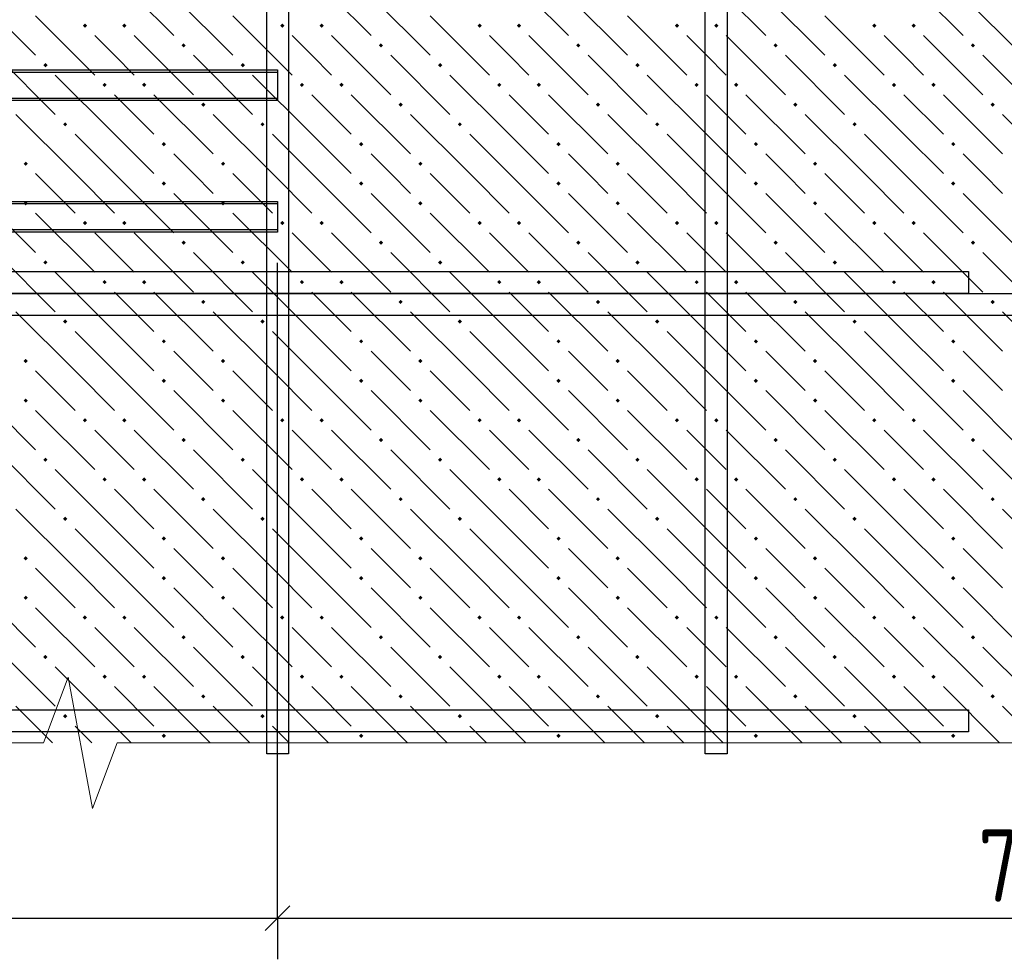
# Model space of a CAD drawing. Header units: millimetres. Extents: x 40580 to 1168286, y -220995 to 81020.
# Tile 286 of 419: x 728626 to 731620, y -98098 to -95240. Entities that reach past the tile are written whole.
import ezdxf

# ---------------------------------------------------------------- set-up
doc = ezdxf.new("R2010")
doc.units = ezdxf.units.MM
for name, color, linetype, lineweight in [('Standard', 7, 'Continuous', 25), ('ЖБ Перекрытие верхний уровень', 7, 'Continuous', 35), ('Примечания', 7, 'Continuous', 13), ('Ребро вкладыша арматура S1', 52, 'Continuous', 25), ('Фоновоя арматура Х1', 52, 'Continuous', 25)]:
    doc.layers.add(name, color=color, linetype=linetype, lineweight=lineweight)
doc.styles.add('GOST 2.304-81', font='txt')

msp = doc.modelspace()

# ---------------------------------------------------------------- hatches: boundary and pattern name
at = {"layer": 'ЖБ Перекрытие верхний уровень', "linetype": 'Continuous', "lineweight": -3, "transparency": 33554687}
for points in [[(728818.1, -95258.5), (728824.6, -95252), (728831.1, -95258.5), (728824.6, -95265)], [(728938.1, -95258.5), (728944.6, -95252), (728951.1, -95258.5), (728944.6, -95265)], [(729418.1, -95258.5), (729424.6, -95252), (729431.1, -95258.5), (729424.6, -95265)], [(729538.1, -95258.5), (729544.6, -95252), (729551.1, -95258.5), (729544.6, -95265)], [(730018.1, -95258.5), (730024.6, -95252), (730031.1, -95258.5), (730024.6, -95265)], [(730138.1, -95258.5), (730144.6, -95252), (730151.1, -95258.5), (730144.6, -95265)], [(730618.1, -95258.5), (730624.6, -95252), (730631.1, -95258.5), (730624.6, -95265)], [(730738.1, -95258.5), (730744.6, -95252), (730751.1, -95258.5), (730744.6, -95265)], [(731218.1, -95258.5), (731224.6, -95252), (731231.1, -95258.5), (731224.6, -95265)], [(731338.1, -95258.5), (731344.6, -95252), (731351.1, -95258.5), (731344.6, -95265)], [(729118.1, -95318.5), (729124.6, -95312), (729131.1, -95318.5), (729124.6, -95325)], [(729718.1, -95318.5), (729724.6, -95312), (729731.1, -95318.5), (729724.6, -95325)], [(730318.1, -95318.5), (730324.6, -95312), (730331.1, -95318.5), (730324.6, -95325)], [(730918.1, -95318.5), (730924.6, -95312), (730931.1, -95318.5), (730924.6, -95325)], [(731518.1, -95318.5), (731524.6, -95312), (731531.1, -95318.5), (731524.6, -95325)], [(728698.1, -95378.5), (728704.6, -95372), (728711.1, -95378.5), (728704.6, -95385)], [(729298.1, -95378.5), (729304.6, -95372), (729311.1, -95378.5), (729304.6, -95385)], [(729898.1, -95378.5), (729904.6, -95372), (729911.1, -95378.5), (729904.6, -95385)], [(730498.1, -95378.5), (730504.6, -95372), (730511.1, -95378.5), (730504.6, -95385)], [(731098.1, -95378.5), (731104.6, -95372), (731111.1, -95378.5), (731104.6, -95385)], [(728878.1, -95438.5), (728884.6, -95432), (728891.1, -95438.5), (728884.6, -95445)], [(728998.1, -95438.5), (729004.6, -95432), (729011.1, -95438.5), (729004.6, -95445)], [(729478.1, -95438.5), (729484.6, -95432), (729491.1, -95438.5), (729484.6, -95445)], [(729598.1, -95438.5), (729604.6, -95432), (729611.1, -95438.5), (729604.6, -95445)], [(730078.1, -95438.5), (730084.6, -95432), (730091.1, -95438.5), (730084.6, -95445)], [(730198.1, -95438.5), (730204.6, -95432), (730211.1, -95438.5), (730204.6, -95445)], [(730678.1, -95438.5), (730684.6, -95432), (730691.1, -95438.5), (730684.6, -95445)], [(730798.1, -95438.5), (730804.6, -95432), (730811.1, -95438.5), (730804.6, -95445)], [(731278.1, -95438.5), (731284.6, -95432), (731291.1, -95438.5), (731284.6, -95445)], [(731398.1, -95438.5), (731404.6, -95432), (731411.1, -95438.5), (731404.6, -95445)], [(729178.1, -95498.5), (729184.6, -95492), (729191.1, -95498.5), (729184.6, -95505)], [(729778.1, -95498.5), (729784.6, -95492), (729791.1, -95498.5), (729784.6, -95505)], [(730378.1, -95498.5), (730384.6, -95492), (730391.1, -95498.5), (730384.6, -95505)], [(730978.1, -95498.5), (730984.6, -95492), (730991.1, -95498.5), (730984.6, -95505)], [(731578.1, -95498.5), (731584.6, -95492), (731591.1, -95498.5), (731584.6, -95505)], [(728758.1, -95558.5), (728764.6, -95552), (728771.1, -95558.5), (728764.6, -95565)], [(729358.1, -95558.5), (729364.6, -95552), (729371.1, -95558.5), (729364.6, -95565)], [(729958.1, -95558.5), (729964.6, -95552), (729971.1, -95558.5), (729964.6, -95565)], [(730558.1, -95558.5), (730564.6, -95552), (730571.1, -95558.5), (730564.6, -95565)], [(731158.1, -95558.5), (731164.6, -95552), (731171.1, -95558.5), (731164.6, -95565)], [(729058.1, -95618.5), (729064.6, -95612), (729071.1, -95618.5), (729064.6, -95625)], [(729658.1, -95618.5), (729664.6, -95612), (729671.1, -95618.5), (729664.6, -95625)], [(730258.1, -95618.5), (730264.6, -95612), (730271.1, -95618.5), (730264.6, -95625)], [(730858.1, -95618.5), (730864.6, -95612), (730871.1, -95618.5), (730864.6, -95625)], [(731458.1, -95618.5), (731464.6, -95612), (731471.1, -95618.5), (731464.6, -95625)], [(728638.1, -95678.5), (728644.6, -95672), (728651.1, -95678.5), (728644.6, -95685)], [(729238.1, -95678.5), (729244.6, -95672), (729251.1, -95678.5), (729244.6, -95685)], [(729838.1, -95678.5), (729844.6, -95672), (729851.1, -95678.5), (729844.6, -95685)], [(730438.1, -95678.5), (730444.6, -95672), (730451.1, -95678.5), (730444.6, -95685)], [(731038.1, -95678.5), (731044.6, -95672), (731051.1, -95678.5), (731044.6, -95685)], [(729058.1, -95738.5), (729064.6, -95732), (729071.1, -95738.5), (729064.6, -95745)], [(729658.1, -95738.5), (729664.6, -95732), (729671.1, -95738.5), (729664.6, -95745)], [(730258.1, -95738.5), (730264.6, -95732), (730271.1, -95738.5), (730264.6, -95745)], [(730858.1, -95738.5), (730864.6, -95732), (730871.1, -95738.5), (730864.6, -95745)], [(731458.1, -95738.5), (731464.6, -95732), (731471.1, -95738.5), (731464.6, -95745)], [(728638.1, -95798.5), (728644.6, -95792), (728651.1, -95798.5), (728644.6, -95805)], [(729238.1, -95798.5), (729244.6, -95792), (729251.1, -95798.5), (729244.6, -95805)], [(729838.1, -95798.5), (729844.6, -95792), (729851.1, -95798.5), (729844.6, -95805)], [(730438.1, -95798.5), (730444.6, -95792), (730451.1, -95798.5), (730444.6, -95805)], [(731038.1, -95798.5), (731044.6, -95792), (731051.1, -95798.5), (731044.6, -95805)], [(728818.1, -95858.5), (728824.6, -95852), (728831.1, -95858.5), (728824.6, -95865)], [(728938.1, -95858.5), (728944.6, -95852), (728951.1, -95858.5), (728944.6, -95865)], [(729418.1, -95858.5), (729424.6, -95852), (729431.1, -95858.5), (729424.6, -95865)], [(729538.1, -95858.5), (729544.6, -95852), (729551.1, -95858.5), (729544.6, -95865)], [(730018.1, -95858.5), (730024.6, -95852), (730031.1, -95858.5), (730024.6, -95865)], [(730138.1, -95858.5), (730144.6, -95852), (730151.1, -95858.5), (730144.6, -95865)], [(730618.1, -95858.5), (730624.6, -95852), (730631.1, -95858.5), (730624.6, -95865)], [(730738.1, -95858.5), (730744.6, -95852), (730751.1, -95858.5), (730744.6, -95865)], [(731218.1, -95858.5), (731224.6, -95852), (731231.1, -95858.5), (731224.6, -95865)], [(731338.1, -95858.5), (731344.6, -95852), (731351.1, -95858.5), (731344.6, -95865)], [(729118.1, -95918.5), (729124.6, -95912), (729131.1, -95918.5), (729124.6, -95925)], [(729718.1, -95918.5), (729724.6, -95912), (729731.1, -95918.5), (729724.6, -95925)], [(730318.1, -95918.5), (730324.6, -95912), (730331.1, -95918.5), (730324.6, -95925)], [(730918.1, -95918.5), (730924.6, -95912), (730931.1, -95918.5), (730924.6, -95925)], [(731518.1, -95918.5), (731524.6, -95912), (731531.1, -95918.5), (731524.6, -95925)], [(728698.1, -95978.5), (728704.6, -95972), (728711.1, -95978.5), (728704.6, -95985)], [(729298.1, -95978.5), (729304.6, -95972), (729311.1, -95978.5), (729304.6, -95985)], [(729898.1, -95978.5), (729904.6, -95972), (729911.1, -95978.5), (729904.6, -95985)], [(730498.1, -95978.5), (730504.6, -95972), (730511.1, -95978.5), (730504.6, -95985)], [(731098.1, -95978.5), (731104.6, -95972), (731111.1, -95978.5), (731104.6, -95985)], [(728878.1, -96038.5), (728884.6, -96032), (728891.1, -96038.5), (728884.6, -96045)], [(728998.1, -96038.5), (729004.6, -96032), (729011.1, -96038.5), (729004.6, -96045)], [(729478.1, -96038.5), (729484.6, -96032), (729491.1, -96038.5), (729484.6, -96045)], [(729598.1, -96038.5), (729604.6, -96032), (729611.1, -96038.5), (729604.6, -96045)], [(730078.1, -96038.5), (730084.6, -96032), (730091.1, -96038.5), (730084.6, -96045)], [(730198.1, -96038.5), (730204.6, -96032), (730211.1, -96038.5), (730204.6, -96045)], [(730678.1, -96038.5), (730684.6, -96032), (730691.1, -96038.5), (730684.6, -96045)], [(730798.1, -96038.5), (730804.6, -96032), (730811.1, -96038.5), (730804.6, -96045)], [(731278.1, -96038.5), (731284.6, -96032), (731291.1, -96038.5), (731284.6, -96045)], [(731398.1, -96038.5), (731404.6, -96032), (731411.1, -96038.5), (731404.6, -96045)], [(729178.1, -96098.5), (729184.6, -96092), (729191.1, -96098.5), (729184.6, -96105)], [(729778.1, -96098.5), (729784.6, -96092), (729791.1, -96098.5), (729784.6, -96105)], [(730378.1, -96098.5), (730384.6, -96092), (730391.1, -96098.5), (730384.6, -96105)], [(730978.1, -96098.5), (730984.6, -96092), (730991.1, -96098.5), (730984.6, -96105)], [(731578.1, -96098.5), (731584.6, -96092), (731591.1, -96098.5), (731584.6, -96105)], [(728758.1, -96158.5), (728764.6, -96152), (728771.1, -96158.5), (728764.6, -96165)], [(729358.1, -96158.5), (729364.6, -96152), (729371.1, -96158.5), (729364.6, -96165)], [(729958.1, -96158.5), (729964.6, -96152), (729971.1, -96158.5), (729964.6, -96165)], [(730558.1, -96158.5), (730564.6, -96152), (730571.1, -96158.5), (730564.6, -96165)], [(731158.1, -96158.5), (731164.6, -96152), (731171.1, -96158.5), (731164.6, -96165)], [(729058.1, -96218.5), (729064.6, -96212), (729071.1, -96218.5), (729064.6, -96225)], [(729658.1, -96218.5), (729664.6, -96212), (729671.1, -96218.5), (729664.6, -96225)], [(730258.1, -96218.5), (730264.6, -96212), (730271.1, -96218.5), (730264.6, -96225)], [(730858.1, -96218.5), (730864.6, -96212), (730871.1, -96218.5), (730864.6, -96225)], [(731458.1, -96218.5), (731464.6, -96212), (731471.1, -96218.5), (731464.6, -96225)], [(728638.1, -96278.5), (728644.6, -96272), (728651.1, -96278.5), (728644.6, -96285)], [(729238.1, -96278.5), (729244.6, -96272), (729251.1, -96278.5), (729244.6, -96285)], [(729838.1, -96278.5), (729844.6, -96272), (729851.1, -96278.5), (729844.6, -96285)], [(730438.1, -96278.5), (730444.6, -96272), (730451.1, -96278.5), (730444.6, -96285)], [(731038.1, -96278.5), (731044.6, -96272), (731051.1, -96278.5), (731044.6, -96285)], [(729058.1, -96338.5), (729064.6, -96332), (729071.1, -96338.5), (729064.6, -96345)], [(729658.1, -96338.5), (729664.6, -96332), (729671.1, -96338.5), (729664.6, -96345)], [(730258.1, -96338.5), (730264.6, -96332), (730271.1, -96338.5), (730264.6, -96345)], [(730858.1, -96338.5), (730864.6, -96332), (730871.1, -96338.5), (730864.6, -96345)], [(731458.1, -96338.5), (731464.6, -96332), (731471.1, -96338.5), (731464.6, -96345)], [(728638.1, -96398.5), (728644.6, -96392), (728651.1, -96398.5), (728644.6, -96405)], [(729238.1, -96398.5), (729244.6, -96392), (729251.1, -96398.5), (729244.6, -96405)], [(729838.1, -96398.5), (729844.6, -96392), (729851.1, -96398.5), (729844.6, -96405)], [(730438.1, -96398.5), (730444.6, -96392), (730451.1, -96398.5), (730444.6, -96405)], [(731038.1, -96398.5), (731044.6, -96392), (731051.1, -96398.5), (731044.6, -96405)], [(728818.1, -96458.5), (728824.6, -96452), (728831.1, -96458.5), (728824.6, -96465)], [(728938.1, -96458.5), (728944.6, -96452), (728951.1, -96458.5), (728944.6, -96465)], [(729418.1, -96458.5), (729424.6, -96452), (729431.1, -96458.5), (729424.6, -96465)], [(729538.1, -96458.5), (729544.6, -96452), (729551.1, -96458.5), (729544.6, -96465)], [(730018.1, -96458.5), (730024.6, -96452), (730031.1, -96458.5), (730024.6, -96465)], [(730138.1, -96458.5), (730144.6, -96452), (730151.1, -96458.5), (730144.6, -96465)], [(730618.1, -96458.5), (730624.6, -96452), (730631.1, -96458.5), (730624.6, -96465)], [(730738.1, -96458.5), (730744.6, -96452), (730751.1, -96458.5), (730744.6, -96465)], [(731218.1, -96458.5), (731224.6, -96452), (731231.1, -96458.5), (731224.6, -96465)], [(731338.1, -96458.5), (731344.6, -96452), (731351.1, -96458.5), (731344.6, -96465)], [(729118.1, -96518.5), (729124.6, -96512), (729131.1, -96518.5), (729124.6, -96525)], [(729718.1, -96518.5), (729724.6, -96512), (729731.1, -96518.5), (729724.6, -96525)], [(730318.1, -96518.5), (730324.6, -96512), (730331.1, -96518.5), (730324.6, -96525)], [(730918.1, -96518.5), (730924.6, -96512), (730931.1, -96518.5), (730924.6, -96525)], [(731518.1, -96518.5), (731524.6, -96512), (731531.1, -96518.5), (731524.6, -96525)], [(728698.1, -96578.5), (728704.6, -96572), (728711.1, -96578.5), (728704.6, -96585)], [(729298.1, -96578.5), (729304.6, -96572), (729311.1, -96578.5), (729304.6, -96585)], [(729898.1, -96578.5), (729904.6, -96572), (729911.1, -96578.5), (729904.6, -96585)], [(730498.1, -96578.5), (730504.6, -96572), (730511.1, -96578.5), (730504.6, -96585)], [(731098.1, -96578.5), (731104.6, -96572), (731111.1, -96578.5), (731104.6, -96585)], [(728878.1, -96638.5), (728884.6, -96632), (728891.1, -96638.5), (728884.6, -96645)], [(728998.1, -96638.5), (729004.6, -96632), (729011.1, -96638.5), (729004.6, -96645)], [(729478.1, -96638.5), (729484.6, -96632), (729491.1, -96638.5), (729484.6, -96645)], [(729598.1, -96638.5), (729604.6, -96632), (729611.1, -96638.5), (729604.6, -96645)], [(730078.1, -96638.5), (730084.6, -96632), (730091.1, -96638.5), (730084.6, -96645)], [(730198.1, -96638.5), (730204.6, -96632), (730211.1, -96638.5), (730204.6, -96645)], [(730678.1, -96638.5), (730684.6, -96632), (730691.1, -96638.5), (730684.6, -96645)], [(730798.1, -96638.5), (730804.6, -96632), (730811.1, -96638.5), (730804.6, -96645)], [(731278.1, -96638.5), (731284.6, -96632), (731291.1, -96638.5), (731284.6, -96645)], [(731398.1, -96638.5), (731404.6, -96632), (731411.1, -96638.5), (731404.6, -96645)], [(729178.1, -96698.5), (729184.6, -96692), (729191.1, -96698.5), (729184.6, -96705)], [(729778.1, -96698.5), (729784.6, -96692), (729791.1, -96698.5), (729784.6, -96705)], [(730378.1, -96698.5), (730384.6, -96692), (730391.1, -96698.5), (730384.6, -96705)], [(730978.1, -96698.5), (730984.6, -96692), (730991.1, -96698.5), (730984.6, -96705)], [(731578.1, -96698.5), (731584.6, -96692), (731591.1, -96698.5), (731584.6, -96705)], [(728758.1, -96758.5), (728764.6, -96752), (728771.1, -96758.5), (728764.6, -96765)], [(729358.1, -96758.5), (729364.6, -96752), (729371.1, -96758.5), (729364.6, -96765)], [(729958.1, -96758.5), (729964.6, -96752), (729971.1, -96758.5), (729964.6, -96765)], [(730558.1, -96758.5), (730564.6, -96752), (730571.1, -96758.5), (730564.6, -96765)], [(731158.1, -96758.5), (731164.6, -96752), (731171.1, -96758.5), (731164.6, -96765)], [(729058.1, -96818.5), (729064.6, -96812), (729071.1, -96818.5), (729064.6, -96825)], [(729658.1, -96818.5), (729664.6, -96812), (729671.1, -96818.5), (729664.6, -96825)], [(730258.1, -96818.5), (730264.6, -96812), (730271.1, -96818.5), (730264.6, -96825)], [(730858.1, -96818.5), (730864.6, -96812), (730871.1, -96818.5), (730864.6, -96825)], [(731458.1, -96818.5), (731464.6, -96812), (731471.1, -96818.5), (731464.6, -96825)], [(728638.1, -96878.5), (728644.6, -96872), (728651.1, -96878.5), (728644.6, -96885)], [(729238.1, -96878.5), (729244.6, -96872), (729251.1, -96878.5), (729244.6, -96885)], [(729838.1, -96878.5), (729844.6, -96872), (729851.1, -96878.5), (729844.6, -96885)], [(730438.1, -96878.5), (730444.6, -96872), (730451.1, -96878.5), (730444.6, -96885)], [(731038.1, -96878.5), (731044.6, -96872), (731051.1, -96878.5), (731044.6, -96885)], [(729058.1, -96938.5), (729064.6, -96932), (729071.1, -96938.5), (729064.6, -96945)], [(729658.1, -96938.5), (729664.6, -96932), (729671.1, -96938.5), (729664.6, -96945)], [(730258.1, -96938.5), (730264.6, -96932), (730271.1, -96938.5), (730264.6, -96945)], [(730858.1, -96938.5), (730864.6, -96932), (730871.1, -96938.5), (730864.6, -96945)], [(731458.1, -96938.5), (731464.6, -96932), (731471.1, -96938.5), (731464.6, -96945)], [(728638.1, -96998.5), (728644.6, -96992), (728651.1, -96998.5), (728644.6, -97005)], [(729238.1, -96998.5), (729244.6, -96992), (729251.1, -96998.5), (729244.6, -97005)], [(729838.1, -96998.5), (729844.6, -96992), (729851.1, -96998.5), (729844.6, -97005)], [(730438.1, -96998.5), (730444.6, -96992), (730451.1, -96998.5), (730444.6, -97005)], [(731038.1, -96998.5), (731044.6, -96992), (731051.1, -96998.5), (731044.6, -97005)], [(728818.1, -97058.5), (728824.6, -97052), (728831.1, -97058.5), (728824.6, -97065)], [(728938.1, -97058.5), (728944.6, -97052), (728951.1, -97058.5), (728944.6, -97065)], [(729418.1, -97058.5), (729424.6, -97052), (729431.1, -97058.5), (729424.6, -97065)], [(729538.1, -97058.5), (729544.6, -97052), (729551.1, -97058.5), (729544.6, -97065)], [(730018.1, -97058.5), (730024.6, -97052), (730031.1, -97058.5), (730024.6, -97065)], [(730138.1, -97058.5), (730144.6, -97052), (730151.1, -97058.5), (730144.6, -97065)], [(730618.1, -97058.5), (730624.6, -97052), (730631.1, -97058.5), (730624.6, -97065)], [(730738.1, -97058.5), (730744.6, -97052), (730751.1, -97058.5), (730744.6, -97065)], [(731218.1, -97058.5), (731224.6, -97052), (731231.1, -97058.5), (731224.6, -97065)], [(731338.1, -97058.5), (731344.6, -97052), (731351.1, -97058.5), (731344.6, -97065)], [(729118.1, -97118.5), (729124.6, -97112), (729131.1, -97118.5), (729124.6, -97125)], [(729718.1, -97118.5), (729724.6, -97112), (729731.1, -97118.5), (729724.6, -97125)], [(730318.1, -97118.5), (730324.6, -97112), (730331.1, -97118.5), (730324.6, -97125)], [(730918.1, -97118.5), (730924.6, -97112), (730931.1, -97118.5), (730924.6, -97125)], [(731518.1, -97118.5), (731524.6, -97112), (731531.1, -97118.5), (731524.6, -97125)], [(728698.1, -97178.5), (728704.6, -97172), (728711.1, -97178.5), (728704.6, -97185)], [(729298.1, -97178.5), (729304.6, -97172), (729311.1, -97178.5), (729304.6, -97185)], [(729898.1, -97178.5), (729904.6, -97172), (729911.1, -97178.5), (729904.6, -97185)], [(730498.1, -97178.5), (730504.6, -97172), (730511.1, -97178.5), (730504.6, -97185)], [(731098.1, -97178.5), (731104.6, -97172), (731111.1, -97178.5), (731104.6, -97185)], [(728878.1, -97238.5), (728884.6, -97232), (728891.1, -97238.5), (728884.6, -97245)], [(728998.1, -97238.5), (729004.6, -97232), (729011.1, -97238.5), (729004.6, -97245)], [(729478.1, -97238.5), (729484.6, -97232), (729491.1, -97238.5), (729484.6, -97245)], [(729598.1, -97238.5), (729604.6, -97232), (729611.1, -97238.5), (729604.6, -97245)], [(730078.1, -97238.5), (730084.6, -97232), (730091.1, -97238.5), (730084.6, -97245)], [(730198.1, -97238.5), (730204.6, -97232), (730211.1, -97238.5), (730204.6, -97245)], [(730678.1, -97238.5), (730684.6, -97232), (730691.1, -97238.5), (730684.6, -97245)], [(730798.1, -97238.5), (730804.6, -97232), (730811.1, -97238.5), (730804.6, -97245)], [(731278.1, -97238.5), (731284.6, -97232), (731291.1, -97238.5), (731284.6, -97245)], [(731398.1, -97238.5), (731404.6, -97232), (731411.1, -97238.5), (731404.6, -97245)], [(729178.1, -97298.5), (729184.6, -97292), (729191.1, -97298.5), (729184.6, -97305)], [(729778.1, -97298.5), (729784.6, -97292), (729791.1, -97298.5), (729784.6, -97305)], [(730378.1, -97298.5), (730384.6, -97292), (730391.1, -97298.5), (730384.6, -97305)], [(730978.1, -97298.5), (730984.6, -97292), (730991.1, -97298.5), (730984.6, -97305)], [(731578.1, -97298.5), (731584.6, -97292), (731591.1, -97298.5), (731584.6, -97305)], [(728758.1, -97358.5), (728764.6, -97352), (728771.1, -97358.5), (728764.6, -97365)], [(729358.1, -97358.5), (729364.6, -97352), (729371.1, -97358.5), (729364.6, -97365)], [(729958.1, -97358.5), (729964.6, -97352), (729971.1, -97358.5), (729964.6, -97365)], [(730558.1, -97358.5), (730564.6, -97352), (730571.1, -97358.5), (730564.6, -97365)], [(731158.1, -97358.5), (731164.6, -97352), (731171.1, -97358.5), (731164.6, -97365)], [(729058.1, -97418.5), (729064.6, -97412), (729071.1, -97418.5), (729064.6, -97425)], [(729658.1, -97418.5), (729664.6, -97412), (729671.1, -97418.5), (729664.6, -97425)], [(730258.1, -97418.5), (730264.6, -97412), (730271.1, -97418.5), (730264.6, -97425)], [(730858.1, -97418.5), (730864.6, -97412), (730871.1, -97418.5), (730864.6, -97425)], [(731458.1, -97418.5), (731464.6, -97412), (731471.1, -97418.5), (731464.6, -97425)]]:
    msp.add_hatch(color=7, dxfattribs=at).paths.add_polyline_path(points, flags=16)

# ---------------------------------------------------------------- linework, layer by layer
at = {"color": 38, "linetype": 'Continuous', "lineweight": 25, "true_color": 0x5f1e0f, "transparency": 33554687}
for points in [[(723577.4, -96006.2), (731510.7, -96006.2), (731510.7, -96072.9), (723577.4, -96072.9), (723577.4, -96006.2)], [(733910.7, -96139.6), (725977.4, -96139.6), (725977.4, -96072.9), (733910.7, -96072.9), (733910.7, -96139.6)], [(723577.4, -97339.6), (731510.7, -97339.6), (731510.7, -97406.2), (723577.4, -97406.2), (723577.4, -97339.6)]]:
    msp.add_lwpolyline(points, dxfattribs=at)
at = {"layer": 'Standard', "color": 251, "linetype": 'Continuous', "lineweight": -3, "true_color": 0x656565, "transparency": 33554687}
for q in [(729410.7, -97847.9), (729410.7, -98097.9)]:
    msp.add_line((729410.7, -97972.9), q, dxfattribs=at)
at = {"layer": 'Standard', "color": 7, "linetype": 'Continuous', "lineweight": 25, "transparency": 33554687}
msp.add_line((729373.2, -98010.4), (729448.2, -97935.4), dxfattribs=at)
at = {"layer": 'Standard', "color": 7, "linetype": 'Continuous', "lineweight": -3, "transparency": 33554687}
for p, q in [((723410.7, -97972.9), (729410.7, -97972.9)), ((729410.7, -97972.9), (734077.4, -97972.9))]:
    msp.add_line(p, q, dxfattribs=at)
at = {"layer": 'Standard', "color": 251, "linetype": 'Continuous', "lineweight": -3, "true_color": 0x656565, "transparency": 33554687}
msp.add_lwpolyline([(729410.7, -97972.9), (729410.7, -97955.9), (729410.7, -97955.9), (729410.7, -95979.6)], dxfattribs=at)
at = {"layer": 'ЖБ Перекрытие верхний уровень', "color": 9, "linetype": 'Continuous', "lineweight": -3, "true_color": 0xc7c7c7, "transparency": 33554687}
for p, q in [((728914.6, -95108.5), (729094.6, -95288.5)), ((729514.6, -95108.5), (729694.6, -95288.5)), ((730114.6, -95108.5), (730294.6, -95288.5)), ((730714.6, -95108.5), (730894.6, -95288.5)), ((731314.6, -95108.5), (731494.6, -95288.5)), ((728494.6, -95168.5), (728674.6, -95348.5)), ((729094.6, -95168.5), (729274.6, -95348.5)), ((729694.6, -95168.5), (729874.6, -95348.5)), ((730294.6, -95168.5), (730474.6, -95348.5)), ((730894.6, -95168.5), (731074.6, -95348.5)), ((731494.6, -95168.5), (731674.6, -95348.5)), ((728674.6, -95228.5), (728854.6, -95408.5)), ((729274.6, -95228.5), (729454.6, -95408.5)), ((729874.6, -95228.5), (730054.6, -95408.5)), ((730474.6, -95228.5), (730654.6, -95408.5)), ((731074.6, -95228.5), (731254.6, -95408.5)), ((728914.6, -95348.5), (728854.6, -95288.5)), ((728974.6, -95288.5), (729154.6, -95468.5)), ((729514.6, -95348.5), (729454.6, -95288.5)), ((729574.6, -95288.5), (729754.6, -95468.5)), ((730114.6, -95348.5), (730054.6, -95288.5)), ((730174.6, -95288.5), (730354.6, -95468.5)), ((730714.6, -95348.5), (730654.6, -95288.5)), ((730774.6, -95288.5), (730954.6, -95468.5)), ((731314.6, -95348.5), (731254.6, -95288.5)), ((731374.6, -95288.5), (731554.6, -95468.5)), ((728554.6, -95348.5), (728734.6, -95528.5)), ((728974.6, -95408.5), (728914.6, -95348.5)), ((729154.6, -95348.5), (729334.6, -95528.5)), ((729574.6, -95408.5), (729514.6, -95348.5)), ((729754.6, -95348.5), (729934.6, -95528.5)), ((730174.6, -95408.5), (730114.6, -95348.5)), ((730354.6, -95348.5), (730534.6, -95528.5)), ((730774.6, -95408.5), (730714.6, -95348.5)), ((730954.6, -95348.5), (731134.6, -95528.5)), ((731374.6, -95408.5), (731314.6, -95348.5)), ((731554.6, -95348.5), (731734.6, -95528.5)), ((728914.6, -95588.5), (728734.6, -95408.5)), ((729514.6, -95588.5), (729334.6, -95408.5)), ((730114.6, -95588.5), (729934.6, -95408.5)), ((730714.6, -95588.5), (730534.6, -95408.5)), ((731314.6, -95588.5), (731134.6, -95408.5)), ((728914.6, -95468.5), (729034.6, -95588.5)), ((729034.6, -95468.5), (729214.6, -95648.5)), ((729514.6, -95468.5), (729634.6, -95588.5)), ((729634.6, -95468.5), (729814.6, -95648.5)), ((730114.6, -95468.5), (730234.6, -95588.5)), ((730234.6, -95468.5), (730414.6, -95648.5)), ((730714.6, -95468.5), (730834.6, -95588.5)), ((730834.6, -95468.5), (731014.6, -95648.5)), ((731314.6, -95468.5), (731434.6, -95588.5)), ((731434.6, -95468.5), (731614.6, -95648.5)), ((728794.6, -95708.5), (728614.6, -95528.5)), ((729394.6, -95708.5), (729214.6, -95528.5)), ((729994.6, -95708.5), (729814.6, -95528.5)), ((730594.6, -95708.5), (730414.6, -95528.5)), ((731194.6, -95708.5), (731014.6, -95528.5)), ((731794.6, -95708.5), (731614.6, -95528.5)), ((728794.6, -95588.5), (728914.6, -95708.5)), ((728914.6, -95588.5), (729034.6, -95708.5)), ((729394.6, -95588.5), (729514.6, -95708.5)), ((729514.6, -95588.5), (729634.6, -95708.5)), ((729994.6, -95588.5), (730114.6, -95708.5)), ((730114.6, -95588.5), (730234.6, -95708.5)), ((730594.6, -95588.5), (730714.6, -95708.5)), ((730714.6, -95588.5), (730834.6, -95708.5)), ((731194.6, -95588.5), (731314.6, -95708.5)), ((731314.6, -95588.5), (731434.6, -95708.5)), ((729154.6, -95708.5), (729094.6, -95648.5)), ((729754.6, -95708.5), (729694.6, -95648.5)), ((730354.6, -95708.5), (730294.6, -95648.5)), ((730954.6, -95708.5), (730894.6, -95648.5)), ((731554.6, -95708.5), (731494.6, -95648.5)), ((728674.6, -95708.5), (728794.6, -95828.5)), ((728794.6, -95708.5), (728914.6, -95828.5)), ((728914.6, -95708.5), (729094.6, -95888.5)), ((729214.6, -95768.5), (729154.6, -95708.5)), ((729274.6, -95708.5), (729394.6, -95828.5)), ((729394.6, -95708.5), (729514.6, -95828.5)), ((729514.6, -95708.5), (729694.6, -95888.5)), ((729814.6, -95768.5), (729754.6, -95708.5)), ((729874.6, -95708.5), (729994.6, -95828.5)), ((729994.6, -95708.5), (730114.6, -95828.5)), ((730114.6, -95708.5), (730294.6, -95888.5)), ((730414.6, -95768.5), (730354.6, -95708.5)), ((730474.6, -95708.5), (730594.6, -95828.5)), ((730594.6, -95708.5), (730714.6, -95828.5)), ((730714.6, -95708.5), (730894.6, -95888.5)), ((731014.6, -95768.5), (730954.6, -95708.5)), ((731074.6, -95708.5), (731194.6, -95828.5)), ((731194.6, -95708.5), (731314.6, -95828.5)), ((731314.6, -95708.5), (731494.6, -95888.5)), ((731614.6, -95768.5), (731554.6, -95708.5)), ((728494.6, -95768.5), (728674.6, -95948.5)), ((729094.6, -95768.5), (729274.6, -95948.5)), ((729694.6, -95768.5), (729874.6, -95948.5)), ((730294.6, -95768.5), (730474.6, -95948.5)), ((730894.6, -95768.5), (731074.6, -95948.5)), ((731494.6, -95768.5), (731674.6, -95948.5)), ((728674.6, -95828.5), (728854.6, -96008.5)), ((729274.6, -95828.5), (729454.6, -96008.5)), ((729874.6, -95828.5), (730054.6, -96008.5)), ((730474.6, -95828.5), (730654.6, -96008.5)), ((731074.6, -95828.5), (731254.6, -96008.5)), ((728914.6, -95948.5), (728854.6, -95888.5)), ((728974.6, -95888.5), (729154.6, -96068.5)), ((729514.6, -95948.5), (729454.6, -95888.5)), ((729574.6, -95888.5), (729754.6, -96068.5)), ((730114.6, -95948.5), (730054.6, -95888.5)), ((730174.6, -95888.5), (730354.6, -96068.5)), ((730714.6, -95948.5), (730654.6, -95888.5)), ((730774.6, -95888.5), (730954.6, -96068.5)), ((731314.6, -95948.5), (731254.6, -95888.5)), ((731374.6, -95888.5), (731554.6, -96068.5)), ((728554.6, -95948.5), (728734.6, -96128.5)), ((728974.6, -96008.5), (728914.6, -95948.5)), ((729154.6, -95948.5), (729334.6, -96128.5)), ((729574.6, -96008.5), (729514.6, -95948.5)), ((729754.6, -95948.5), (729934.6, -96128.5)), ((730174.6, -96008.5), (730114.6, -95948.5)), ((730354.6, -95948.5), (730534.6, -96128.5)), ((730774.6, -96008.5), (730714.6, -95948.5)), ((730954.6, -95948.5), (731134.6, -96128.5)), ((731374.6, -96008.5), (731314.6, -95948.5)), ((731554.6, -95948.5), (731734.6, -96128.5)), ((728914.6, -96188.5), (728734.6, -96008.5)), ((729514.6, -96188.5), (729334.6, -96008.5)), ((730114.6, -96188.5), (729934.6, -96008.5)), ((730714.6, -96188.5), (730534.6, -96008.5)), ((731314.6, -96188.5), (731134.6, -96008.5)), ((728914.6, -96068.5), (729034.6, -96188.5)), ((729034.6, -96068.5), (729214.6, -96248.5)), ((729514.6, -96068.5), (729634.6, -96188.5)), ((729634.6, -96068.5), (729814.6, -96248.5)), ((730114.6, -96068.5), (730234.6, -96188.5)), ((730234.6, -96068.5), (730414.6, -96248.5)), ((730714.6, -96068.5), (730834.6, -96188.5)), ((730834.6, -96068.5), (731014.6, -96248.5)), ((731314.6, -96068.5), (731434.6, -96188.5)), ((731434.6, -96068.5), (731614.6, -96248.5)), ((728794.6, -96308.5), (728614.6, -96128.5)), ((729394.6, -96308.5), (729214.6, -96128.5)), ((729994.6, -96308.5), (729814.6, -96128.5)), ((730594.6, -96308.5), (730414.6, -96128.5)), ((731194.6, -96308.5), (731014.6, -96128.5)), ((731794.6, -96308.5), (731614.6, -96128.5)), ((728794.6, -96188.5), (728914.6, -96308.5)), ((728914.6, -96188.5), (729034.6, -96308.5)), ((729394.6, -96188.5), (729514.6, -96308.5)), ((729514.6, -96188.5), (729634.6, -96308.5)), ((729994.6, -96188.5), (730114.6, -96308.5)), ((730114.6, -96188.5), (730234.6, -96308.5)), ((730594.6, -96188.5), (730714.6, -96308.5)), ((730714.6, -96188.5), (730834.6, -96308.5)), ((731194.6, -96188.5), (731314.6, -96308.5)), ((731314.6, -96188.5), (731434.6, -96308.5)), ((729154.6, -96308.5), (729094.6, -96248.5)), ((729754.6, -96308.5), (729694.6, -96248.5)), ((730354.6, -96308.5), (730294.6, -96248.5)), ((730954.6, -96308.5), (730894.6, -96248.5)), ((731554.6, -96308.5), (731494.6, -96248.5)), ((728674.6, -96308.5), (728794.6, -96428.5)), ((728794.6, -96308.5), (728914.6, -96428.5)), ((728914.6, -96308.5), (729094.6, -96488.5)), ((729214.6, -96368.5), (729154.6, -96308.5)), ((729274.6, -96308.5), (729394.6, -96428.5)), ((729394.6, -96308.5), (729514.6, -96428.5)), ((729514.6, -96308.5), (729694.6, -96488.5)), ((729814.6, -96368.5), (729754.6, -96308.5)), ((729874.6, -96308.5), (729994.6, -96428.5)), ((729994.6, -96308.5), (730114.6, -96428.5)), ((730114.6, -96308.5), (730294.6, -96488.5)), ((730414.6, -96368.5), (730354.6, -96308.5)), ((730474.6, -96308.5), (730594.6, -96428.5)), ((730594.6, -96308.5), (730714.6, -96428.5)), ((730714.6, -96308.5), (730894.6, -96488.5)), ((731014.6, -96368.5), (730954.6, -96308.5)), ((731074.6, -96308.5), (731194.6, -96428.5)), ((731194.6, -96308.5), (731314.6, -96428.5)), ((731314.6, -96308.5), (731494.6, -96488.5)), ((731614.6, -96368.5), (731554.6, -96308.5)), ((728494.6, -96368.5), (728674.6, -96548.5)), ((729094.6, -96368.5), (729274.6, -96548.5)), ((729694.6, -96368.5), (729874.6, -96548.5)), ((730294.6, -96368.5), (730474.6, -96548.5)), ((730894.6, -96368.5), (731074.6, -96548.5)), ((731494.6, -96368.5), (731674.6, -96548.5)), ((728674.6, -96428.5), (728854.6, -96608.5)), ((729274.6, -96428.5), (729454.6, -96608.5)), ((729874.6, -96428.5), (730054.6, -96608.5)), ((730474.6, -96428.5), (730654.6, -96608.5)), ((731074.6, -96428.5), (731254.6, -96608.5)), ((728914.6, -96548.5), (728854.6, -96488.5)), ((728974.6, -96488.5), (729154.6, -96668.5)), ((729514.6, -96548.5), (729454.6, -96488.5)), ((729574.6, -96488.5), (729754.6, -96668.5)), ((730114.6, -96548.5), (730054.6, -96488.5)), ((730174.6, -96488.5), (730354.6, -96668.5)), ((730714.6, -96548.5), (730654.6, -96488.5)), ((730774.6, -96488.5), (730954.6, -96668.5)), ((731314.6, -96548.5), (731254.6, -96488.5)), ((731374.6, -96488.5), (731554.6, -96668.5)), ((728554.6, -96548.5), (728734.6, -96728.5)), ((728974.6, -96608.5), (728914.6, -96548.5)), ((729154.6, -96548.5), (729334.6, -96728.5)), ((729574.6, -96608.5), (729514.6, -96548.5)), ((729754.6, -96548.5), (729934.6, -96728.5)), ((730174.6, -96608.5), (730114.6, -96548.5)), ((730354.6, -96548.5), (730534.6, -96728.5)), ((730774.6, -96608.5), (730714.6, -96548.5)), ((730954.6, -96548.5), (731134.6, -96728.5)), ((731374.6, -96608.5), (731314.6, -96548.5)), ((731554.6, -96548.5), (731734.6, -96728.5)), ((728914.6, -96788.5), (728734.6, -96608.5)), ((729514.6, -96788.5), (729334.6, -96608.5)), ((730114.6, -96788.5), (729934.6, -96608.5)), ((730714.6, -96788.5), (730534.6, -96608.5)), ((731314.6, -96788.5), (731134.6, -96608.5)), ((728914.6, -96668.5), (729034.6, -96788.5)), ((729034.6, -96668.5), (729214.6, -96848.5)), ((729514.6, -96668.5), (729634.6, -96788.5)), ((729634.6, -96668.5), (729814.6, -96848.5)), ((730114.6, -96668.5), (730234.6, -96788.5)), ((730234.6, -96668.5), (730414.6, -96848.5)), ((730714.6, -96668.5), (730834.6, -96788.5)), ((730834.6, -96668.5), (731014.6, -96848.5)), ((731314.6, -96668.5), (731434.6, -96788.5)), ((731434.6, -96668.5), (731614.6, -96848.5)), ((728794.6, -96908.5), (728614.6, -96728.5)), ((729394.6, -96908.5), (729214.6, -96728.5)), ((729994.6, -96908.5), (729814.6, -96728.5)), ((730594.6, -96908.5), (730414.6, -96728.5)), ((731194.6, -96908.5), (731014.6, -96728.5)), ((731794.6, -96908.5), (731614.6, -96728.5)), ((728794.6, -96788.5), (728914.6, -96908.5)), ((728914.6, -96788.5), (729034.6, -96908.5)), ((729394.6, -96788.5), (729514.6, -96908.5)), ((729514.6, -96788.5), (729634.6, -96908.5)), ((729994.6, -96788.5), (730114.6, -96908.5)), ((730114.6, -96788.5), (730234.6, -96908.5)), ((730594.6, -96788.5), (730714.6, -96908.5)), ((730714.6, -96788.5), (730834.6, -96908.5)), ((731194.6, -96788.5), (731314.6, -96908.5)), ((731314.6, -96788.5), (731434.6, -96908.5)), ((729154.6, -96908.5), (729094.6, -96848.5)), ((729754.6, -96908.5), (729694.6, -96848.5)), ((730354.6, -96908.5), (730294.6, -96848.5)), ((730954.6, -96908.5), (730894.6, -96848.5)), ((731554.6, -96908.5), (731494.6, -96848.5)), ((728674.6, -96908.5), (728794.6, -97028.5)), ((728794.6, -96908.5), (728914.6, -97028.5)), ((728914.6, -96908.5), (729094.6, -97088.5)), ((729214.6, -96968.5), (729154.6, -96908.5)), ((729274.6, -96908.5), (729394.6, -97028.5)), ((729394.6, -96908.5), (729514.6, -97028.5)), ((729514.6, -96908.5), (729694.6, -97088.5)), ((729814.6, -96968.5), (729754.6, -96908.5)), ((729874.6, -96908.5), (729994.6, -97028.5)), ((729994.6, -96908.5), (730114.6, -97028.5)), ((730114.6, -96908.5), (730294.6, -97088.5)), ((730414.6, -96968.5), (730354.6, -96908.5)), ((730474.6, -96908.5), (730594.6, -97028.5)), ((730594.6, -96908.5), (730714.6, -97028.5)), ((730714.6, -96908.5), (730894.6, -97088.5)), ((731014.6, -96968.5), (730954.6, -96908.5)), ((731074.6, -96908.5), (731194.6, -97028.5)), ((731194.6, -96908.5), (731314.6, -97028.5)), ((731314.6, -96908.5), (731494.6, -97088.5)), ((731614.6, -96968.5), (731554.6, -96908.5)), ((728494.6, -96968.5), (728674.6, -97148.5)), ((729094.6, -96968.5), (729274.6, -97148.5)), ((729694.6, -96968.5), (729874.6, -97148.5)), ((730294.6, -96968.5), (730474.6, -97148.5)), ((730894.6, -96968.5), (731074.6, -97148.5)), ((731494.6, -96968.5), (731674.6, -97148.5)), ((728674.6, -97028.5), (728854.6, -97208.5)), ((729274.6, -97028.5), (729454.6, -97208.5)), ((729874.6, -97028.5), (730054.6, -97208.5)), ((730474.6, -97028.5), (730654.6, -97208.5)), ((731074.6, -97028.5), (731254.6, -97208.5)), ((728914.6, -97148.5), (728854.6, -97088.5)), ((728974.6, -97088.5), (729154.6, -97268.5)), ((729514.6, -97148.5), (729454.6, -97088.5)), ((729574.6, -97088.5), (729754.6, -97268.5)), ((730114.6, -97148.5), (730054.6, -97088.5)), ((730174.6, -97088.5), (730354.6, -97268.5)), ((730714.6, -97148.5), (730654.6, -97088.5)), ((730774.6, -97088.5), (730954.6, -97268.5)), ((731314.6, -97148.5), (731254.6, -97088.5)), ((731374.6, -97088.5), (731554.6, -97268.5)), ((728554.6, -97148.5), (728734.6, -97328.5)), ((728974.6, -97208.5), (728914.6, -97148.5)), ((729154.6, -97148.5), (729334.6, -97328.5)), ((729574.6, -97208.5), (729514.6, -97148.5)), ((729754.6, -97148.5), (729934.6, -97328.5)), ((730174.6, -97208.5), (730114.6, -97148.5)), ((730354.6, -97148.5), (730534.6, -97328.5)), ((730774.6, -97208.5), (730714.6, -97148.5)), ((730954.6, -97148.5), (731134.6, -97328.5)), ((731374.6, -97208.5), (731314.6, -97148.5)), ((731554.6, -97148.5), (731734.6, -97328.5)), ((728914.6, -97388.5), (728734.6, -97208.5)), ((729514.6, -97388.5), (729334.6, -97208.5)), ((730114.6, -97388.5), (729934.6, -97208.5)), ((730714.6, -97388.5), (730534.6, -97208.5)), ((731314.6, -97388.5), (731134.6, -97208.5)), ((728914.6, -97268.5), (729034.6, -97388.5)), ((729034.6, -97268.5), (729205.7, -97439.6)), ((729514.6, -97268.5), (729634.6, -97388.5)), ((729634.6, -97268.5), (729805.7, -97439.6)), ((730114.6, -97268.5), (730234.6, -97388.5)), ((730234.6, -97268.5), (730405.7, -97439.6)), ((730714.6, -97268.5), (730834.6, -97388.5)), ((730834.6, -97268.5), (731005.7, -97439.6)), ((731314.6, -97268.5), (731434.6, -97388.5)), ((731434.6, -97268.5), (731605.7, -97439.6)), ((728725.7, -97439.6), (728614.6, -97328.5)), ((729325.7, -97439.6), (729214.6, -97328.5)), ((729925.7, -97439.6), (729814.6, -97328.5)), ((730525.7, -97439.6), (730414.6, -97328.5)), ((731125.7, -97439.6), (731014.6, -97328.5)), ((731725.7, -97439.6), (731614.6, -97328.5)), ((728794.6, -97388.5), (728845.7, -97439.6)), ((728914.6, -97388.5), (728965.7, -97439.6)), ((729394.6, -97388.5), (729445.7, -97439.6)), ((729514.6, -97388.5), (729565.7, -97439.6)), ((729994.6, -97388.5), (730045.7, -97439.6)), ((730114.6, -97388.5), (730165.7, -97439.6)), ((730594.6, -97388.5), (730645.7, -97439.6)), ((730714.6, -97388.5), (730765.7, -97439.6)), ((731194.6, -97388.5), (731245.7, -97439.6)), ((731314.6, -97388.5), (731365.7, -97439.6))]:
    msp.add_line(p, q, dxfattribs=at)
at = {"layer": 'Примечания', "color": 7, "linetype": 'Continuous', "lineweight": 13, "transparency": 33554687}
for p, q in [((728698.7, -97439.6), (728773.4, -97239.6)), ((728773.4, -97239.6), (728848.1, -97639.6)), ((726944.1, -97439.6), (728698.7, -97439.6)), ((728848.1, -97639.6), (728922.7, -97439.6)), ((728922.7, -97439.6), (730677.4, -97439.6)), ((730677.4, -97439.6), (732432.1, -97439.6))]:
    msp.add_line(p, q, dxfattribs=at)
at = {"layer": 'Ребро вкладыша арматура S1', "color": 7, "linetype": 'Continuous', "lineweight": 25, "transparency": 33554687}
for points in [[(729410.7, -95486.3), (716410.7, -95486.3), (716410.7, -95392.9), (729410.7, -95392.9), (729410.7, -95486.3)], [(729410.7, -95479.6), (716410.7, -95479.6), (716410.7, -95399.6), (729410.7, -95399.6), (729410.7, -95479.6)], [(729410.7, -95886.3), (716410.7, -95886.3), (716410.7, -95792.9), (729410.7, -95792.9), (729410.7, -95886.3)], [(729410.7, -95879.6), (716410.7, -95879.6), (716410.7, -95799.6), (729410.7, -95799.6), (729410.7, -95879.6)]]:
    msp.add_lwpolyline(points, dxfattribs=at)
at = {"layer": 'Фоновоя арматура Х1', "color": 251, "linetype": 'Continuous', "lineweight": -3, "true_color": 0x656565, "transparency": 33554687}
for points in [[(729444.1, -89406.2), (729444.1, -97472.9), (729377.4, -97472.9), (729377.4, -89406.2), (729444.1, -89406.2)], [(729444.1, -89406.2), (729444.1, -97472.9), (729377.4, -97472.9), (729377.4, -89406.2), (729444.1, -89406.2)], [(730777.4, -89406.2), (730777.4, -97472.9), (730710.7, -97472.9), (730710.7, -89406.2), (730777.4, -89406.2)], [(730777.4, -89406.2), (730777.4, -97472.9), (730710.7, -97472.9), (730710.7, -89406.2), (730777.4, -89406.2)]]:
    msp.add_lwpolyline(points, dxfattribs=at)

# ---------------------------------------------------------------- texts
at = {"layer": 'Standard', "color": 7, "linetype": 'Continuous', "lineweight": 25, "transparency": 33554687, "insert": (731540.8, -97922.9), "char_height": 220, "width": 531.973, "attachment_point": 7, "style": 'GOST 2.304-81'}
msp.add_mtext('700', dxfattribs=at)

doc.saveas('drawing.dxf')
